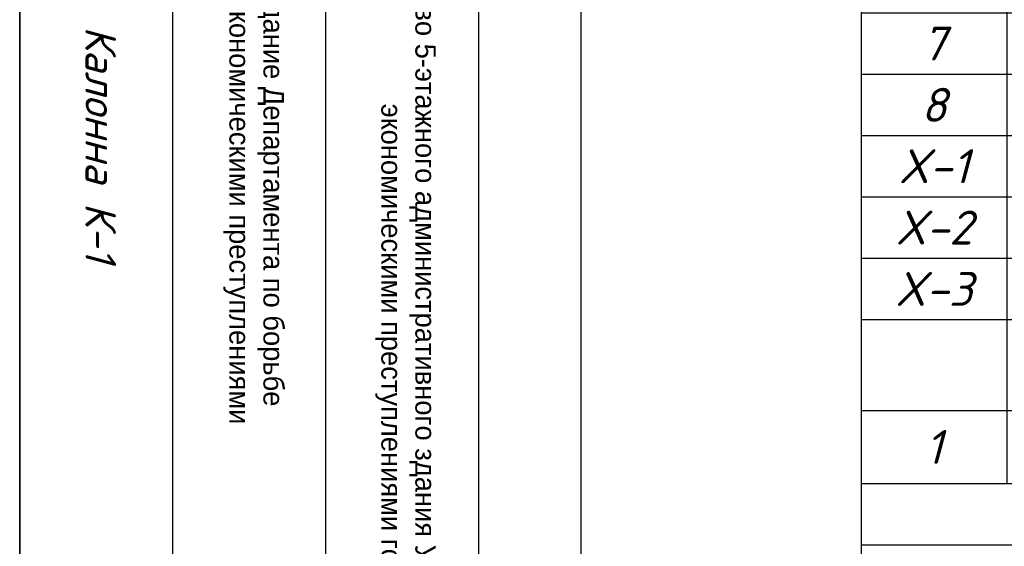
# Model space of a CAD drawing. Header units: millimetres. Extents: x -33345 to 4712671, y -3392 to 121473.
# Tile 381 of 656: x 2209552 to 2219201, y 50016 to 55172. Entities that reach past the tile are written whole.
import ezdxf

# ---------------------------------------------------------------- set-up
doc = ezdxf.new("R2010")
doc.units = ezdxf.units.MM
doc.layers.add('Текст', color=7, linetype='Continuous', lineweight=20)
doc.styles.get("Standard").update_dxf_attribs({"font": 'arial.ttf'})
doc.styles.add('X-U-RW-01$0$StyleROMANS', font='GOTHIC.TTF')
doc.styles.add('Констр', font='isocpeui.ttf')

# ---------------------------------------------------------------- blocks, each defined once
blk = doc.blocks.new('Qwet')
at = {"lineweight": 35}
blk.add_lwpolyline([(352715.1, -737112.1), (409615.1, -737112.1), (409615.1, -696112.1), (352715.1, -696112.1)], close=True, dxfattribs=at)
blk = doc.blocks.new('medgor')
at = {"ltscale": 25}
for p, q in [((-43992634.1, 22933574.8), (-44011134.1, 22933574.8)), ((-43992634.1, 22932074.8), (-44011134.1, 22932074.8)), ((-43992634.1, 22930574.8), (-44011134.1, 22930574.8))]:
    blk.add_line(p, q, dxfattribs=at)
blk.add_lwpolyline([(-44011134.1, 22934574.8), (-43992634.1, 22934574.8), (-43992634.1, 22929074.8), (-44011134.1, 22929074.8)], close=True, dxfattribs=at)
at = {"layer": 'Текст', "char_height": 200, "width": 11910.391, "attachment_point": 8, "style": 'X-U-RW-01$0$StyleROMANS'}
for s, insert in [('\\pxqc;«Строительство 5-этажного административного здания Управления Департамента по борьбе с экономическими преступлениями города Ташкента»', (-43998711.2, 22932558.8)), ('Здание Департамента по борьбе\\P с экономическими преступлениями', (-44001076.2, 22931069.7))]:
    blk.add_mtext(s, dxfattribs=dict(at, insert=insert))
blk = doc.blocks.new('*T3716')
at = {"color": 0, "linetype": 'ByBlock', "lineweight": -2, "transparency": 16777216}
for p, q in [((0, 0), (18500, 0)), ((0, 0), (0, -16710.7)), ((18500, 0), (18500, -16710.7)), ((0, -892.5), (18500, -892.5)), ((1425.7, -892.5), (1425.7, -11328.1)), ((5597.3, -892.5), (5597.3, -11328.1)), ((10914.3, -892.5), (10914.3, -11328.1)), ((13497.4, -892.5), (13497.4, -11328.1)), ((14819.6, -892.5), (14819.6, -11328.1)), ((16443.2, -892.5), (16443.2, -11328.1)), ((0, -2335.5), (18500, -2335.5)), ((0, -3116.7), (18500, -3116.7)), ((0, -3717.4), (18500, -3717.4)), ((0, -4318.1), (18500, -4318.1)), ((0, -4918.7), (18500, -4918.7)), ((0, -5519.4), (18500, -5519.4)), ((0, -6120.1), (18500, -6120.1)), ((0, -6720.7), (18500, -6720.7)), ((0, -7321.4), (18500, -7321.4)), ((0, -7922.1), (18500, -7922.1)), ((0, -8522.8), (18500, -8522.8)), ((0, -9123.4), (18500, -9123.4)), ((0, -9724.1), (18500, -9724.1)), ((0, -10613.4), (18500, -10613.4)), ((0, -11328.1), (18500, -11328.1)), ((0, -11928.8), (18500, -11928.8)), ((0, -12529.5), (18500, -12529.5)), ((5597.3, -12529.5), (5597.3, -16710.7)), ((5597.3, -13418.7), (18500, -13418.7)), ((16443.2, -13418.7), (16443.2, -16710.7)), ((5597.3, -14019.4), (16443.2, -14019.4)), ((5597.3, -14620.1), (16443.2, -14620.1)), ((10914.3, -14620.1), (10914.3, -16710.7)), ((13497.4, -14620.1), (13497.4, -16710.7)), ((14819.6, -14620.1), (14819.6, -16710.7)), ((0, -15220.8), (18500, -15220.8)), ((0, -16110), (18500, -16110)), ((0, -16710.7), (18500, -16710.7))]:
    blk.add_line(p, q, dxfattribs=at)
at = {"color": 9, "lineweight": 30, "true_color": 0xc7c8ca, "transparency": 16777216}
for points in [[(14819.6, -2335.5), (14819.6, -3116.7), (16443.2, -2335.5), (16443.2, -3116.7)], [(16443.2, -2335.5), (16443.2, -3116.7), (18500, -2335.5), (18500, -3116.7)], [(14819.6, -3116.7), (14819.6, -3717.4), (16443.2, -3116.7), (16443.2, -3717.4)], [(16443.2, -3116.7), (16443.2, -3717.4), (18500, -3116.7), (18500, -3717.4)], [(14819.6, -3717.4), (14819.6, -4318.1), (16443.2, -3717.4), (16443.2, -4318.1)], [(16443.2, -3717.4), (16443.2, -4318.1), (18500, -3717.4), (18500, -4318.1)], [(14819.6, -4318.1), (14819.6, -4918.7), (16443.2, -4318.1), (16443.2, -4918.7)], [(16443.2, -4318.1), (16443.2, -4918.7), (18500, -4318.1), (18500, -4918.7)], [(14819.6, -4918.7), (14819.6, -5519.4), (16443.2, -4918.7), (16443.2, -5519.4)], [(16443.2, -4918.7), (16443.2, -5519.4), (18500, -4918.7), (18500, -5519.4)], [(14819.6, -5519.4), (14819.6, -6120.1), (16443.2, -5519.4), (16443.2, -6120.1)], [(16443.2, -5519.4), (16443.2, -6120.1), (18500, -5519.4), (18500, -6120.1)], [(14819.6, -6120.1), (14819.6, -6720.7), (16443.2, -6120.1), (16443.2, -6720.7)], [(16443.2, -6120.1), (16443.2, -6720.7), (18500, -6120.1), (18500, -6720.7)], [(14819.6, -6720.7), (14819.6, -7321.4), (16443.2, -6720.7), (16443.2, -7321.4)], [(16443.2, -6720.7), (16443.2, -7321.4), (18500, -6720.7), (18500, -7321.4)], [(14819.6, -7321.4), (14819.6, -7922.1), (16443.2, -7321.4), (16443.2, -7922.1)], [(16443.2, -7321.4), (16443.2, -7922.1), (18500, -7321.4), (18500, -7922.1)], [(14819.6, -7922.1), (14819.6, -8522.8), (16443.2, -7922.1), (16443.2, -8522.8)], [(16443.2, -7922.1), (16443.2, -8522.8), (18500, -7922.1), (18500, -8522.8)], [(14819.6, -8522.8), (14819.6, -9123.4), (16443.2, -8522.8), (16443.2, -9123.4)], [(16443.2, -8522.8), (16443.2, -9123.4), (18500, -8522.8), (18500, -9123.4)], [(14819.6, -9123.4), (14819.6, -9724.1), (16443.2, -9123.4), (16443.2, -9724.1)], [(16443.2, -9123.4), (16443.2, -9724.1), (18500, -9123.4), (18500, -9724.1)], [(14819.6, -9724.1), (14819.6, -10613.4), (16443.2, -9724.1), (16443.2, -10613.4)], [(16443.2, -9724.1), (16443.2, -10613.4), (18500, -9724.1), (18500, -10613.4)], [(14819.6, -10613.4), (14819.6, -11328.1), (16443.2, -10613.4), (16443.2, -11328.1)], [(16443.2, -10613.4), (16443.2, -11328.1), (18500, -10613.4), (18500, -11328.1)], [(5597.3, -15220.8), (5597.3, -16110), (10914.3, -15220.8), (10914.3, -16110)], [(10914.3, -15220.8), (10914.3, -16110), (13497.4, -15220.8), (13497.4, -16110)], [(13497.4, -15220.8), (13497.4, -16110), (14819.6, -15220.8), (14819.6, -16110)], [(14819.6, -15220.8), (14819.6, -16110), (16443.2, -15220.8), (16443.2, -16110)], [(16443.2, -15220.8), (16443.2, -16110), (18500, -15220.8), (18500, -16110)], [(5597.3, -16110), (5597.3, -16710.7), (10914.3, -16110), (10914.3, -16710.7)], [(10914.3, -16110), (10914.3, -16710.7), (13497.4, -16110), (13497.4, -16710.7)], [(13497.4, -16110), (13497.4, -16710.7), (14819.6, -16110), (14819.6, -16710.7)], [(14819.6, -16110), (14819.6, -16710.7), (16443.2, -16110), (16443.2, -16710.7)], [(16443.2, -16110), (16443.2, -16710.7), (18500, -16110), (18500, -16710.7)]]:
    blk.add_solid(points, dxfattribs=at)
at = {"color": 0, "lineweight": 25, "transparency": 16777216, "attachment_point": 5, "style": 'Констр'}
for s, insert, char_height, width in [('Спецификация материалов ', (9250, -446.3), 332.232, 18496.678), ('Марка поз', (712.8, -1614), 332.23, 1422.342), ('L элемента, мм', (12205.8, -1614), 332.232, 2579.693), ('Кол-   во', (14158.5, -1614), 332.23, 1318.88), ('Масса   ед, кг', (15631.4, -1614), 332.232, 1620.353), ('Обозначение', (3511.5, -1614), 332.232, 4168.29), ('Наименование', (8255.8, -1614), 332.232, 5313.738), ('Примеч.', (17471.6, -1614), 332.23, 2053.448), ('{\\L\\C230;Материалы К-1}', (8255.8, -2726.1), 332.232, 5313.738), ('{\\C230;16}', (14158.5, -2726.1), 332.23, 1318.88), ('{\\C230;795.5}', (15631.4, -2726.1), 332.232, 1620.353), ('{\\C230;12728.5}', (17471.6, -2726.1), 332.232, 2053.448), ('{\\C5;1}', (712.8, -3417), 332.23, 1422.342), ('{\\C5;ГОСТ 5781-82}', (3511.5, -3417), 332.232, 4168.29), ('{\\C5;%%C25АIII}', (8255.8, -3417), 332.232, 5313.738), ('{\\C5;4770}', (12205.8, -3417), 332.23, 2579.693), ('{\\C5;4}', (14158.5, -3417), 332.23, 1318.88), ('{\\C5;18.4}', (15631.4, -3417), 332.23, 1620.353), ('{\\C5;73.5}', (17471.6, -3417), 332.23, 2053.448), ('{\\C5;2}', (712.8, -4017.7), 332.23, 1422.342), ('{\\C5;ГОСТ 5781-82}', (3511.5, -4017.7), 332.232, 4168.29), ('{\\C5;%%C22АIII}', (8255.8, -4017.7), 332.232, 5313.738), ('{\\C5;4770}', (12205.8, -4017.7), 332.23, 2579.693), ('{\\C5;8}', (14158.5, -4017.7), 332.23, 1318.88), ('{\\C5;14.2}', (15631.4, -4017.7), 332.23, 1620.353), ('{\\C5;113.7}', (17471.6, -4017.7), 332.232, 2053.448), ('{\\C5;%%C25АIII}', (8255.8, -4618.4), 332.232, 5313.738), ('{\\C5;3', (712.8, -4618.4), 332.23, 1422.342), ('{\\C5;ГОСТ 5781-82}', (3511.5, -4618.4), 332.232, 4168.29), ('{\\C5;3600}', (12205.8, -4618.4), 332.23, 2579.693), ('{\\C5;4}', (14158.5, -4618.4), 332.23, 1318.88), ('{\\C5;13.9}', (15631.4, -4618.4), 332.23, 1620.353), ('{\\C5;55.4}', (17471.6, -4618.4), 332.23, 2053.448), ('{\\C5;4', (712.8, -5219.1), 332.23, 1422.342), ('{\\C5;ГОСТ 5781-82}', (3511.5, -5219.1), 332.232, 4168.29), ('{\\C5;%%C22АIII}', (8255.8, -5219.1), 332.232, 5313.738), ('{\\C5;3000}', (12205.8, -5219.1), 332.23, 2579.693), ('{\\C5;8}', (14158.5, -5219.1), 332.23, 1318.88), ('{\\C5;8.9}', (15631.4, -5219.1), 332.23, 1620.353), ('{\\C5;71.5}', (17471.6, -5219.1), 332.23, 2053.448), ('{\\C5;5', (712.8, -5819.7), 332.23, 1422.342), ('{\\C5;ГОСТ 5781-82}', (3511.5, -5819.7), 332.232, 4168.29), ('{\\C5;%%C22АIII}', (8255.8, -5819.7), 332.232, 5313.738), ('{\\C5;3600}', (12205.8, -5819.7), 332.23, 2579.693), ('{\\C5;16}', (14158.5, -5819.7), 332.23, 1318.88), ('{\\C5;10.7}', (15631.4, -5819.7), 332.23, 1620.353), ('{\\C5;171.6}', (17471.6, -5819.7), 332.232, 2053.448), ('{\\C5;6', (712.8, -6420.4), 332.23, 1422.342), ('{\\C5;ГОСТ 5781-82}', (3511.5, -6420.4), 332.232, 4168.29), ('{\\C5;%%C20АIII}', (8255.8, -6420.4), 332.232, 5313.738), ('{\\C5;3600}', (12205.8, -6420.4), 332.23, 2579.693), ('{\\C5;8}', (14158.5, -6420.4), 332.23, 1318.88), ('{\\C5;8.9}', (15631.4, -6420.4), 332.23, 1620.353), ('{\\C5;71.1}', (17471.6, -6420.4), 332.23, 2053.448), ('{\\C5;ГОСТ 5781-82}', (3511.5, -7021.1), 332.232, 4168.29), ('{\\C5;%%C20АIII}', (8255.8, -7021.1), 332.232, 5313.738), ('{\\C5;3300}', (12205.8, -7021.1), 332.23, 2579.693), ('{\\C5;8.2}', (15631.4, -7021.1), 332.23, 1620.353), ('{\\C5;32.6}', (17471.6, -7021.1), 332.23, 2053.448), ('{\\C5;7', (712.8, -7021.1), 332.23, 1422.342), ('{\\C5;4}', (14158.5, -7021.1), 332.23, 1318.88), ('{\\C5;8}', (712.8, -7621.8), 332.23, 1422.342), ('{\\C5;ГОСТ 5781-82}', (3511.5, -7621.8), 332.232, 4168.29), ('{\\C5;%%C20АIII}', (8255.8, -7621.8), 332.232, 5313.738), ('{\\C5;2700}', (12205.8, -7621.8), 332.23, 2579.693), ('{\\C5;4}', (14158.5, -7621.8), 332.23, 1318.88), ('{\\C5;6.7}', (15631.4, -7621.8), 332.23, 1620.353), ('{\\C5;26.7}', (17471.6, -7621.8), 332.23, 2053.448), ('{\\C5;X-1}', (712.8, -8222.4), 332.23, 1422.342), ('{\\C5;ГОСТ 5781-82}', (3511.5, -8222.4), 332.232, 4168.29), ('{\\C5;%%C8АI}', (8255.8, -8222.4), 332.232, 5313.738), ('{\\C5;1680}', (12205.8, -8222.4), 332.23, 2579.693), ('{\\C5;171}', (14158.5, -8222.4), 332.23, 1318.88), ('{\\C5;0.7}', (15631.4, -8222.4), 332.23, 1620.353), ('{\\C5;113.5}', (17471.6, -8222.4), 332.232, 2053.448), ('{\\C5;X-2}', (712.8, -8823.1), 332.23, 1422.342), ('{\\C5;ГОСТ 5781-82}', (3511.5, -8823.1), 332.232, 4168.29), ('{\\C5;%%C8АI}', (8255.8, -8823.1), 332.232, 5313.738), ('{\\C5;1280}', (12205.8, -8823.1), 332.23, 2579.693), ('{\\C5;62}', (14158.5, -8823.1), 332.23, 1318.88), ('{\\C5;0.5}', (15631.4, -8823.1), 332.23, 1620.353), ('{\\C5;31.3}', (17471.6, -8823.1), 332.23, 2053.448), ('{\\C5;X-3}', (712.8, -9423.8), 332.23, 1422.342), ('{\\C5;ГОСТ 5781-82}', (3511.5, -9423.8), 332.232, 4168.29), ('{\\C5;%%C8АI}', (8255.8, -9423.8), 332.232, 5313.738), ('{\\C5;1680}', (12205.8, -9423.8), 332.23, 2579.693), ('{\\C5;52}', (14158.5, -9423.8), 332.23, 1318.88), ('{\\C5;0.7}', (15631.4, -9423.8), 332.23, 1620.353), ('{\\C5;34.5}', (17471.6, -9423.8), 332.23, 2053.448), ('{\\L\\C230;Детал "А". Накладки}', (8255.8, -10168.8), 332.232, 5313.738), ('{\\C230;600}', (14158.5, -10168.8), 332.232, 1318.88), ('{\\C230;1.7}', (15631.4, -10168.8), 332.232, 1620.353), ('{\\C230;1003.7}', (17471.6, -10168.8), 332.232, 2053.448), ('{\\C5;1}', (712.8, -10970.8), 332.23, 1422.342), ('{\\C5;ГОСТ 5781-82}', (3511.5, -10970.8), 332.232, 4168.29), ('{\\C5;%%C20АIII}', (8255.8, -10970.8), 332.232, 5313.738), ('{\\C5;340}', (12205.8, -10970.8), 332.23, 2579.693), ('{\\C5;2}', (14158.5, -10970.8), 332.23, 1318.88), ('{\\C5;0.8}', (15631.4, -10970.8), 332.23, 1620.353), ('{\\C5;1.7}', (17471.6, -10970.8), 332.23, 2053.448), ('{\\L\\C230;Бетон В25                 3.69 м³   расп.1 колон}', (9250, -11628.5), 332.232, 18496.678), ('\\A1;Ведомось расхода стали на элемент, кг', (9250, -12229.1), 332.232, 18496.678), ('\\A1;Изделия арматурные', (12048.6, -12974.1), 332.232, 12899.401), ('Марка \\Pэлемента', (2798.6, -13875.1), 332.23, 5593.954), ('\\A1; Арматура класса  А-III', (11020.3, -13719.1), 332.232, 10842.631), ('{\\C5;ГОСТ 5781-82}', (11020.3, -14319.8), 332.232, 10842.631), ('Всего', (17471.6, -14319.8), 332.23, 2053.448), ('%%C8', (8255.8, -14920.4), 332.23, 5313.738), ('%%C22', (12205.8, -14920.4), 332.23, 2579.693), ('%%C25', (14158.5, -14920.4), 332.23, 1318.88), ('%%C20', (15631.4, -14920.4), 332.23, 1620.353), ('2869.3', (8255.8, -15665.4), 332.23, 5313.738), ('5710.2', (12205.8, -15665.4), 332.23, 2579.693), ('2062.4', (14158.5, -15665.4), 332.23, 1318.88), ('13732.1', (17471.6, -15665.4), 332.23, 2053.448)]:
    blk.add_mtext(s, dxfattribs=dict(at, insert=insert, char_height=char_height, width=width))
at = {"color": 0, "lineweight": 25, "transparency": 16777216, "insert": (15631.4, -15665.4), "char_height": 332.232, "width": 1620.353, "attachment_point": 5}
blk.add_mtext('{\\fISOCPEUR|b0|i1|c204|p34;3090.3}', dxfattribs=at)

msp = doc.modelspace()

# ---------------------------------------------------------------- block references
at = {"rotation": 270}
for name, p in [('Qwet', (2946664.059, 454616.444, 1359241.5)), ('medgor', (-20719522.846, -43947632.783, 1359241.5))]:
    msp.add_blockref(name, p, dxfattribs=at)
msp.add_blockref('*T3716', (2217798.495, 61960.024))

# ---------------------------------------------------------------- texts
at = {"lineweight": 0, "insert": (2210496.416, 55108.192, 1359241.5), "char_height": 300, "width": 12899.28659, "attachment_point": 1, "rotation": 270}
msp.add_mtext('{\\fISOCPEUR|b0|i1|c204|p34;\\C0;Калонна К-1}', dxfattribs=at)

doc.saveas('drawing.dxf')
